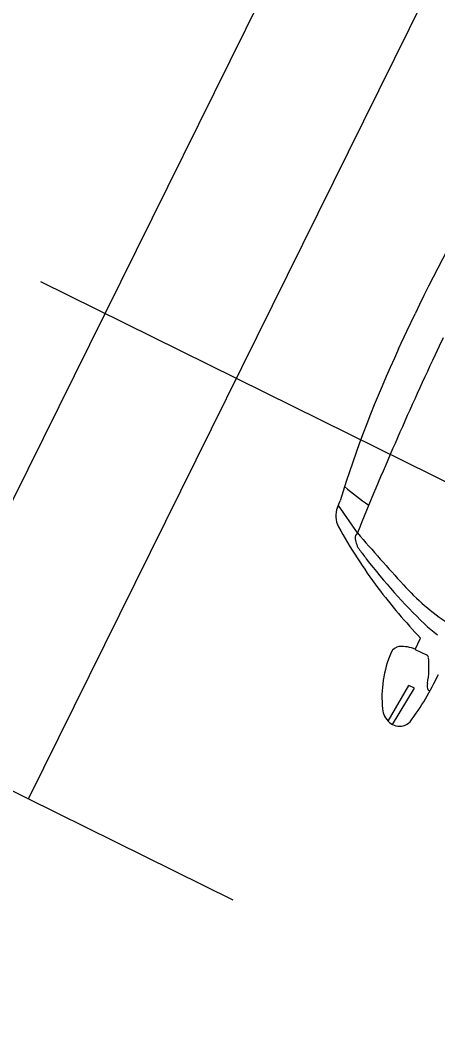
# Model space of a CAD drawing. Extents: x 14104283 to 14120882, y 8635219 to 8671666.
# Drawn here: x 14118445.35 to 14118461.21, y 8668387.45 to 8668426.32 of the extents above; entities that cross this region are included whole.
import ezdxf

# ---------------------------------------------------------------- set-up
doc = ezdxf.new("R2010")
doc.units = 0
doc.layers.add('Cell', color=7, linetype='Continuous')
doc.layers.add('dsnTextFinalPlan', color=7, linetype='Continuous')

msp = doc.modelspace()

# ---------------------------------------------------------------- linework, layer by layer
at = {"layer": 'Cell'}
for p, q in [((14118458.162, 8668406.831), (14118457.439, 8668407.875)), ((14118460.363, 8668402.401), (14118460.565, 8668402.832)), ((14118460.363, 8668402.401), (14118460.791, 8668402.201)), ((14118459.332, 8668399.673), (14118460.116, 8668401.029)), ((14118459.491, 8668399.552), (14118460.33, 8668400.928)), ((14118460.33, 8668400.928), (14118460.116, 8668401.029))]:
    msp.add_line(p, q, dxfattribs=at)
for points in [[(14118459.729, 8668413.833), (14118460.041, 8668414.5), (14118460.353, 8668415.167)], [(14118461.418, 8668414.253), (14118461.265, 8668413.927), (14118461.112, 8668413.6)]]:
    msp.add_lwpolyline(points, dxfattribs=at)
for centre, radius, start, end in [((14118500.021, 8668396.583), 43.805, 146.7908, 154.8976), ((14118499.397, 8668395.249), 43.805, 154.8976, 163.0044), ((14118584.307, 8668355.885), 136.044, 154.89759, 158.00732), ((14118464.914, 8668417.075), 11.15, 229.5086, 235.4736), ((14118455.821, 8668408.568), 1.76, 334.1779, 343.0044), ((14118458.183, 8668407.472), 0.844, 157.0386, 208.6179), ((14118475.808, 8668417.283), 21.016, 209.0829, 216.6322), ((14118458.348, 8668406.636), 0.269, 133.5563, 186.187), ((14118458.929, 8668406.699), 0.854, 186.187, 216.765), ((14118589.338, 8668521.225), 174.049, 221.09058, 221.95866), ((14118484.934, 8668426.129), 33.316, 216.765, 217.4915), ((14118476.243, 8668419.462), 22.362, 217.4915, 226.0186), ((14118477.029, 8668418.446), 22.691, 217.1496, 223.4824), ((14118466.388, 8668410.681), 8.711, 221.9587, 236.7775), ((14118463.784, 8668406.551), 4.42, 226.0186, 234.3632), ((14118463.463, 8668400.573), 4.369, 156.9639, 185.6795), ((14118459.787, 8668402.136), 0.375, 94.9685, 156.9639), ((14118459.858, 8668401.322), 1.192, 64.8976, 94.9685), ((14118460.739, 8668402.089), 0.124, 6.0839, 64.8976), ((14118457.485, 8668401.742), 3.396, 349.1713, 6.0839), ((14118451.954, 8668405.775), 10.243, 323.2977, 335.0574), ((14118461.206, 8668401.03), 0.393, 169.1713, 196.9982), ((14118460.955, 8668400.953), 0.13, 196.9982, 255.8107), ((14118459.895, 8668400.218), 0.784, 185.6795, 228.7696), ((14118459.766, 8668400.071), 0.588, 228.7696, 283.8922), ((14118459.78, 8668400.013), 0.528, 283.8922, 317.0169)]:
    msp.add_arc(centre, radius, start, end, dxfattribs=at)
at = {"layer": 'dsnTextFinalPlan'}
for p, q in [((14118448.569, 8668415.175), (14118469.843, 8668458.203)), ((14118445.654, 8668396.721), (14118466.928, 8668439.749)), ((14118446.118, 8668416.386), (14118468.348, 8668405.395)), ((14118427.294, 8668372.147), (14118448.569, 8668415.175)), ((14118443.234, 8668397.917), (14118453.424, 8668392.879))]:
    msp.add_line(p, q, dxfattribs=at)

doc.saveas('drawing.dxf')
